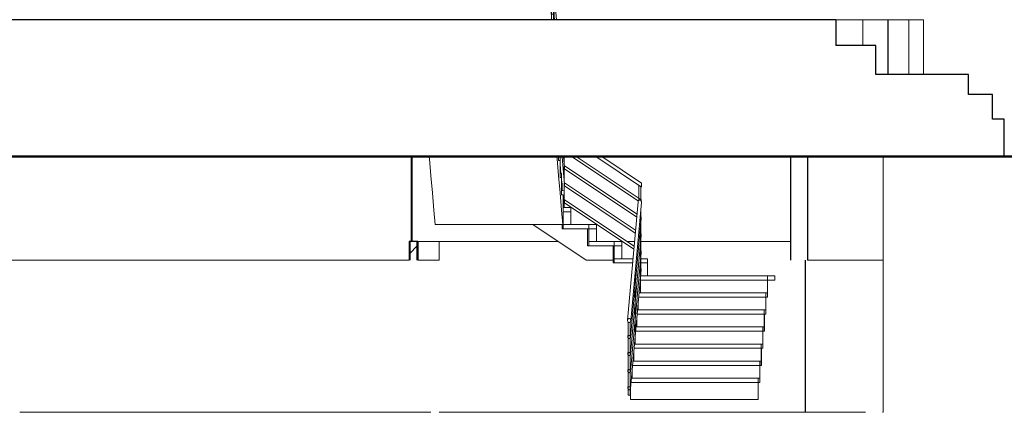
# Model space of a CAD drawing. Header units: inches. Extents: x 424 to 2043, y -237 to 445.
# Tile 848 of 965: x 877.92 to 889.47, y 212.1 to 216.7. Entities that reach past the tile are written whole.
import ezdxf

# ---------------------------------------------------------------- set-up
doc = ezdxf.new("R2010")
doc.units = ezdxf.units.IN
doc.header["$MEASUREMENT"] = 0
for name, color, linetype, lineweight in [('A-FLOR-HRAL', 11, 'Continuous', 9), ('A-GENM', 13, 'Continuous', 9), ('A-WALL', 113, 'Continuous', 9), ('A-WALL-PATT', 111, 'Continuous', 25), ('S-STRS', 31, 'Continuous', 9)]:
    doc.layers.add(name, color=color, linetype=linetype, lineweight=lineweight)

# ---------------------------------------------------------------- blocks, each defined once
blk = doc.blocks.new('Generic Models 1 - Generic Models 1-135348-Section 1')
at = {"layer": 'A-GENM', "lineweight": 25}
for p, q in [((-89.393, 1.6), (-119.668, 1.6)), ((-89.393, 1.6), (-89.393, 1.298)), ((-88.923, 1.298), (-89.393, 1.298)), ((-88.923, 0.957), (-88.923, 1.298)), ((-87.837, 0.957), (-88.923, 0.957)), ((-87.837, 0.723), (-87.837, 0.957)), ((-87.554, 0.723), (-87.837, 0.723)), ((-87.554, 0.436), (-87.554, 0.723)), ((-87.417, 0.436), (-87.554, 0.436)), ((-87.417, 0), (-87.417, 0.436)), ((-87.417, 0), (-119.668, 0))]:
    blk.add_line(p, q, dxfattribs=at)
at = {"layer": 'A-GENM'}
for p, q in [((-89.393, 1.6), (-89.077, 1.6)), ((-89.077, 1.6), (-88.784, 1.6)), ((-89.077, 1.6), (-89.077, 1.298)), ((-88.784, 1.6), (-88.779, 1.6)), ((-88.784, 1.6), (-88.784, 0.957)), ((-88.779, 1.6), (-88.536, 1.6)), ((-88.779, 1.6), (-88.779, 0.957)), ((-88.536, 1.6), (-88.366, 1.6)), ((-88.536, 1.6), (-88.536, 0.957)), ((-88.366, 1.6), (-88.366, 0.957))]:
    blk.add_line(p, q, dxfattribs=at)
blk = doc.blocks.new('Generic Models 7 - Generic Models 7-166682-Section 1')
at = {"layer": 'A-GENM', "lineweight": 25}
for p, q in [((-82.462, 0), (-119.668, 0)), ((-82.462, -0.01), (-119.668, -0.01))]:
    blk.add_line(p, q, dxfattribs=at)
blk = doc.blocks.new('Railing - 25mm-V74-Section 1')
at = {"layer": 'A-FLOR-HRAL'}
for p, q in [((-92.7, 1.785), (-92.7, 1.784)), ((-92.7, 1.784), (-92.7, 1.643)), ((-92.7, 1.618), (-92.7, 1.6))]:
    blk.add_line(p, q, dxfattribs=at)
at = {"layer": 'A-FLOR-HRAL', "flags": 128}
blk.add_lwpolyline([(-92.705, 1.791), (-92.701, 1.789), (-92.7, 1.785)], dxfattribs=at)
blk = doc.blocks.new('Railing - 25mm-V75-Section 1')
at = {"layer": 'A-FLOR-HRAL'}
for p, q in [((-91.687, -0.674), (-91.687, -0.788)), ((-91.687, -0.812), (-91.687, -0.988)), ((-91.687, -1.012), (-91.687, -1.188)), ((-91.687, -1.212), (-91.687, -1.388)), ((-91.687, -1.412), (-91.687, -1.6))]:
    blk.add_line(p, q, dxfattribs=at)
blk = doc.blocks.new('Railing - 25mm-184920-Section 1')
at = {"layer": 'A-FLOR-HRAL'}
for p, q in [((-91.747, 3.259), (-91.747, 3.145)), ((-91.747, 3.121), (-91.747, 2.945)), ((-91.747, 2.921), (-91.747, 2.745)), ((-91.747, 2.721), (-91.747, 2.545)), ((-91.747, 2.521), (-91.747, 2.4))]:
    blk.add_line(p, q, dxfattribs=at)
blk = doc.blocks.new('Railing - 25mm-V76-Section 1')
at = {"layer": 'A-FLOR-HRAL'}
for p, q in [((-92.58, -0.01), (-92.58, -0.091)), ((-92.58, -0.115), (-92.58, -0.291)), ((-92.605, -0.4), (-92.605, -0.318)), ((-92.58, -0.315), (-92.58, -0.6)), ((-92.58, -0.6), (-92.593, -0.6)), ((-92.58, -0.6), (-92.58, -0.6))]:
    blk.add_line(p, q, dxfattribs=at)
blk = doc.blocks.new('Railing - 25mm-V13-Section 1')
at = {"layer": 'A-FLOR-HRAL'}
for p, q in [((-91.706, 4.082), (-91.706, 4.26)), ((-91.681, 4.243), (-91.681, 4.08)), ((-91.681, 3.993), (-91.681, 3.878)), ((-91.681, 3.855), (-91.681, 3.678)), ((-91.681, 3.655), (-91.681, 3.478)), ((-91.681, 3.455), (-91.681, 3.278)), ((-91.681, 3.255), (-91.681, 3.2)), ((-91.681, 3.2), (-91.686, 3.2))]:
    blk.add_line(p, q, dxfattribs=at)
at = {"layer": 'A-FLOR-HRAL', "flags": 128}
for points in [[(-91.706, 4.26), (-91.706, 4.26), (-91.704, 4.258), (-91.7, 4.255), (-91.694, 4.252)], [(-91.694, 4.252), (-91.689, 4.248), (-91.684, 4.245), (-91.682, 4.244), (-91.681, 4.243)]]:
    blk.add_lwpolyline(points, dxfattribs=at)
blk = doc.blocks.new('Railing - 25mm-V77-Section 1')
at = {"layer": 'A-FLOR-HRAL'}
for p, q in [((-92.73, 1.6), (-92.73, 1.844)), ((-92.705, 1.844), (-92.705, 1.843)), ((-92.705, 1.843), (-92.705, 1.6))]:
    blk.add_line(p, q, dxfattribs=at)
at = {"layer": 'A-FLOR-HRAL', "flags": 128}
blk.add_lwpolyline([(-92.73, 1.844), (-92.729, 1.847), (-92.726, 1.85), (-92.721, 1.852), (-92.715, 1.852), (-92.71, 1.85), (-92.706, 1.847), (-92.705, 1.844)], dxfattribs=at)
blk = doc.blocks.new('Railing - 25mm-V78-Section 1')
at = {"layer": 'A-FLOR-HRAL'}
for p, q in [((-91.831, -2.8), (-91.831, -1.94)), ((-91.827, -1.946), (-91.825, -1.947)), ((-91.806, -1.939), (-91.806, -2.8)), ((-91.806, -2.8), (-91.831, -2.8)), ((-91.806, -2.8), (-91.806, -2.8))]:
    blk.add_line(p, q, dxfattribs=at)
at = {"layer": 'A-FLOR-HRAL', "flags": 128}
for points in [[(-91.823, -1.948), (-91.822, -1.948), (-91.82, -1.948)], [(-91.818, -1.948), (-91.816, -1.948), (-91.815, -1.948)], [(-91.813, -1.947), (-91.811, -1.946), (-91.809, -1.945)]]:
    blk.add_lwpolyline(points, dxfattribs=at)
blk = doc.blocks.new('Railing - Railing-237831-Section 1')
at = {"layer": 'A-FLOR-HRAL'}
for p, q in [((-92.738, 1.873), (-92.73, 1.783)), ((-92.673, 1.6), (-92.698, 1.879)), ((-92.733, 1.68), (-92.73, 1.645)), ((-92.696, 1.6), (-92.703, 1.684)), ((-92.628, -0.091), (-92.619, -0.2)), ((-92.577, -0.326), (-92.605, -0.01)), ((-92.577, -0.126), (-92.588, -0.01)), ((-91.727, -0.678), (-92.578, -0.11)), ((-92.482, -0.01), (-91.712, -0.524)), ((-91.679, -0.51), (-92.428, -0.01)), ((-92.2, -0.01), (-91.674, -0.362)), ((-91.674, -0.314), (-92.128, -0.01)), ((-92.579, -0.137), (-92.58, -0.14)), ((-92.578, -0.146), (-91.73, -0.712)), ((-92.61, -0.291), (-92.607, -0.33)), ((-92.579, -0.337), (-92.58, -0.34)), ((-91.744, -0.867), (-92.578, -0.31)), ((-92.578, -0.346), (-91.747, -0.901)), ((-91.761, -1.055), (-92.578, -0.51)), ((-92.578, -0.546), (-91.765, -1.089)), ((-91.715, -0.535), (-91.839, -1.921)), ((-91.799, -1.927), (-91.675, -0.54)), ((-91.675, -0.537), (-91.675, -0.542)), ((-91.804, -2.12), (-91.68, -0.73)), ((-91.679, -0.71), (-91.687, -0.705)), ((-91.681, -0.745), (-91.679, -0.746)), ((-91.68, -0.728), (-91.68, -0.731)), ((-91.679, -0.91), (-91.687, -0.905)), ((-91.804, -2.32), (-91.68, -0.93)), ((-91.681, -0.945), (-91.679, -0.946)), ((-91.68, -0.928), (-91.68, -0.931)), ((-91.804, -2.52), (-91.68, -1.13)), ((-91.679, -1.11), (-91.687, -1.105)), ((-91.681, -1.145), (-91.679, -1.146)), ((-91.68, -1.128), (-91.68, -1.131)), ((-91.804, -2.72), (-91.68, -1.33)), ((-91.68, -1.328), (-91.68, -1.331)), ((-91.831, -2.081), (-91.834, -2.116)), ((-91.831, -2.281), (-91.834, -2.316)), ((-91.831, -2.481), (-91.834, -2.516)), ((-91.831, -2.681), (-91.834, -2.716))]:
    blk.add_line(p, q, dxfattribs=at)
at = {"layer": 'A-FLOR-HRAL', "flags": 128}
for points in [[(-92.698, 1.876), (-92.699, 1.882), (-92.701, 1.888), (-92.704, 1.893), (-92.708, 1.897), (-92.713, 1.899), (-92.718, 1.9), (-92.723, 1.899), (-92.728, 1.897), (-92.732, 1.893), (-92.735, 1.888), (-92.737, 1.882), (-92.738, 1.876)], [(-92.738, 1.876), (-92.737, 1.87), (-92.735, 1.864), (-92.732, 1.859), (-92.728, 1.855), (-92.723, 1.853), (-92.718, 1.852), (-92.713, 1.853), (-92.708, 1.855), (-92.704, 1.859), (-92.701, 1.864), (-92.699, 1.87), (-92.698, 1.876)], [(-92.703, 1.682), (-92.704, 1.687), (-92.705, 1.691), (-92.708, 1.695), (-92.711, 1.698), (-92.714, 1.699), (-92.718, 1.7), (-92.722, 1.699), (-92.726, 1.698), (-92.729, 1.695), (-92.731, 1.691), (-92.733, 1.687), (-92.733, 1.682)], [(-92.733, 1.682), (-92.733, 1.677), (-92.731, 1.673), (-92.729, 1.669), (-92.726, 1.666), (-92.722, 1.665), (-92.718, 1.664), (-92.714, 1.665), (-92.711, 1.666), (-92.708, 1.669), (-92.705, 1.673), (-92.704, 1.677), (-92.703, 1.682)], [(-92.579, -0.128), (-92.579, -0.123), (-92.579, -0.119), (-92.579, -0.115), (-92.578, -0.112), (-92.578, -0.11), (-92.578, -0.11), (-92.578, -0.11)], [(-92.578, -0.146), (-92.578, -0.145), (-92.578, -0.143), (-92.579, -0.141), (-92.579, -0.137), (-92.579, -0.132), (-92.579, -0.128)], [(-92.606, -0.336), (-92.607, -0.333), (-92.607, -0.328)], [(-92.579, -0.328), (-92.579, -0.323), (-92.579, -0.319), (-92.579, -0.315), (-92.578, -0.312), (-92.578, -0.31), (-92.578, -0.31), (-92.578, -0.31)], [(-92.578, -0.346), (-92.578, -0.345), (-92.578, -0.343), (-92.579, -0.341), (-92.579, -0.337), (-92.579, -0.332), (-92.579, -0.328)], [(-91.673, -0.338), (-91.673, -0.331), (-91.673, -0.326), (-91.673, -0.321), (-91.673, -0.317), (-91.673, -0.314), (-91.674, -0.314), (-91.674, -0.314), (-91.674, -0.317), (-91.675, -0.321), (-91.675, -0.326), (-91.675, -0.331), (-91.675, -0.338)], [(-91.675, -0.338), (-91.675, -0.344), (-91.675, -0.35), (-91.675, -0.355), (-91.674, -0.358), (-91.674, -0.361), (-91.674, -0.362), (-91.673, -0.361), (-91.673, -0.358), (-91.673, -0.355), (-91.673, -0.35), (-91.673, -0.344), (-91.673, -0.338)], [(-92.579, -0.528), (-92.579, -0.523), (-92.579, -0.519), (-92.579, -0.515), (-92.578, -0.512), (-92.578, -0.51), (-92.578, -0.51), (-92.578, -0.51)], [(-92.578, -0.546), (-92.578, -0.545), (-92.578, -0.543), (-92.579, -0.541), (-92.579, -0.537), (-92.579, -0.532), (-92.579, -0.528)], [(-91.715, -0.537), (-91.714, -0.531), (-91.712, -0.525), (-91.709, -0.52), (-91.705, -0.516), (-91.7, -0.514), (-91.695, -0.513), (-91.69, -0.514), (-91.685, -0.516), (-91.681, -0.52), (-91.678, -0.525), (-91.676, -0.531), (-91.675, -0.537)], [(-91.678, -0.524), (-91.678, -0.519), (-91.678, -0.516), (-91.678, -0.513), (-91.679, -0.511), (-91.679, -0.51), (-91.679, -0.511), (-91.679, -0.513), (-91.679, -0.516), (-91.68, -0.519), (-91.68, -0.522)], [(-91.687, -0.712), (-91.684, -0.715), (-91.682, -0.719), (-91.68, -0.723), (-91.68, -0.728)], [(-91.678, -0.728), (-91.678, -0.724), (-91.678, -0.719), (-91.678, -0.716), (-91.678, -0.713), (-91.679, -0.711), (-91.679, -0.71), (-91.679, -0.711), (-91.679, -0.713), (-91.679, -0.716), (-91.68, -0.719), (-91.68, -0.724), (-91.68, -0.728)], [(-91.68, -0.728), (-91.68, -0.733), (-91.68, -0.737), (-91.679, -0.741), (-91.679, -0.744), (-91.679, -0.746), (-91.679, -0.746), (-91.679, -0.746), (-91.678, -0.744), (-91.678, -0.741), (-91.678, -0.737), (-91.678, -0.733), (-91.678, -0.728)], [(-91.687, -0.912), (-91.684, -0.915), (-91.682, -0.919), (-91.68, -0.923), (-91.68, -0.928)], [(-91.678, -0.928), (-91.678, -0.924), (-91.678, -0.919), (-91.678, -0.916), (-91.678, -0.913), (-91.679, -0.911), (-91.679, -0.91), (-91.679, -0.911), (-91.679, -0.913), (-91.679, -0.916), (-91.68, -0.919), (-91.68, -0.924), (-91.68, -0.928)], [(-91.68, -0.928), (-91.68, -0.933), (-91.68, -0.937), (-91.679, -0.941), (-91.679, -0.944), (-91.679, -0.946), (-91.679, -0.946), (-91.679, -0.946), (-91.678, -0.944), (-91.678, -0.941), (-91.678, -0.937), (-91.678, -0.933), (-91.678, -0.928)], [(-91.687, -1.112), (-91.684, -1.115), (-91.682, -1.119), (-91.68, -1.123), (-91.68, -1.128)], [(-91.678, -1.128), (-91.678, -1.124), (-91.678, -1.119), (-91.678, -1.116), (-91.678, -1.113), (-91.679, -1.111), (-91.679, -1.11), (-91.679, -1.111), (-91.679, -1.113), (-91.679, -1.116), (-91.68, -1.119), (-91.68, -1.124), (-91.68, -1.128)], [(-91.68, -1.128), (-91.68, -1.133), (-91.68, -1.137), (-91.679, -1.141), (-91.679, -1.144), (-91.679, -1.146), (-91.679, -1.146), (-91.679, -1.146), (-91.678, -1.144), (-91.678, -1.141), (-91.678, -1.137), (-91.678, -1.133), (-91.678, -1.128)], [(-91.687, -1.312), (-91.684, -1.315), (-91.682, -1.319), (-91.68, -1.323), (-91.68, -1.328)], [(-91.799, -1.924), (-91.8, -1.918), (-91.802, -1.912), (-91.805, -1.907), (-91.809, -1.903), (-91.814, -1.901), (-91.819, -1.9), (-91.824, -1.901), (-91.829, -1.903), (-91.833, -1.907), (-91.836, -1.912), (-91.838, -1.918), (-91.839, -1.924)], [(-91.839, -1.924), (-91.838, -1.93), (-91.836, -1.936), (-91.833, -1.941), (-91.829, -1.945), (-91.824, -1.947), (-91.819, -1.948), (-91.814, -1.947), (-91.809, -1.945), (-91.805, -1.941), (-91.802, -1.936), (-91.8, -1.93), (-91.799, -1.924)], [(-91.804, -2.118), (-91.804, -2.113), (-91.806, -2.109), (-91.808, -2.105), (-91.811, -2.102), (-91.815, -2.101), (-91.819, -2.1), (-91.823, -2.101), (-91.826, -2.102), (-91.83, -2.105), (-91.832, -2.109), (-91.833, -2.113), (-91.834, -2.118)], [(-91.834, -2.118), (-91.833, -2.123), (-91.832, -2.127), (-91.83, -2.131), (-91.826, -2.134), (-91.823, -2.135), (-91.819, -2.136), (-91.815, -2.135), (-91.811, -2.134), (-91.808, -2.131), (-91.806, -2.127), (-91.804, -2.123), (-91.804, -2.118)], [(-91.804, -2.318), (-91.804, -2.313), (-91.806, -2.309), (-91.808, -2.305), (-91.811, -2.302), (-91.815, -2.301), (-91.819, -2.3), (-91.823, -2.301), (-91.826, -2.302), (-91.83, -2.305), (-91.832, -2.309), (-91.833, -2.313), (-91.834, -2.318)], [(-91.834, -2.318), (-91.833, -2.323), (-91.832, -2.327), (-91.83, -2.331), (-91.826, -2.334), (-91.823, -2.335), (-91.819, -2.336), (-91.815, -2.335), (-91.811, -2.334), (-91.808, -2.331), (-91.806, -2.327), (-91.804, -2.323), (-91.804, -2.318)], [(-91.804, -2.518), (-91.804, -2.513), (-91.806, -2.509), (-91.808, -2.505), (-91.811, -2.502), (-91.815, -2.501), (-91.819, -2.5), (-91.823, -2.501), (-91.826, -2.502), (-91.83, -2.505), (-91.832, -2.509), (-91.833, -2.513), (-91.834, -2.518)], [(-91.834, -2.518), (-91.833, -2.523), (-91.832, -2.527), (-91.83, -2.531), (-91.826, -2.534), (-91.823, -2.535), (-91.819, -2.536), (-91.815, -2.535), (-91.811, -2.534), (-91.808, -2.531), (-91.806, -2.527), (-91.804, -2.523), (-91.804, -2.518)], [(-91.804, -2.718), (-91.804, -2.713), (-91.806, -2.709), (-91.808, -2.705), (-91.811, -2.702), (-91.815, -2.701), (-91.819, -2.7), (-91.823, -2.701), (-91.826, -2.702), (-91.83, -2.705), (-91.832, -2.709), (-91.833, -2.713), (-91.834, -2.718)], [(-91.834, -2.718), (-91.833, -2.723), (-91.832, -2.727), (-91.83, -2.731), (-91.826, -2.734), (-91.823, -2.735), (-91.819, -2.736), (-91.815, -2.735), (-91.811, -2.734), (-91.808, -2.731), (-91.806, -2.727), (-91.804, -2.723), (-91.804, -2.718)]]:
    blk.add_lwpolyline(points, dxfattribs=at)
for name, p in [('Railing - 25mm-V77-Section 1', (0, 0)), ('Railing - 25mm-V74-Section 1', (0, 0)), ('Railing - 25mm-V76-Section 1', (0, 0)), ('Railing - 25mm-V13-Section 1', (0, -4.6)), ('Railing - 25mm-V75-Section 1', (0, 0)), ('Railing - 25mm-184920-Section 1', (0, -4.6)), ('Railing - 25mm-V78-Section 1', (0, 0))]:
    blk.add_blockref(name, p)

msp = doc.modelspace()

# ---------------------------------------------------------------- hatches: boundary and pattern name
at = {"layer": 'A-WALL-PATT', "lineweight": 9}
h = msp.add_hatch(dxfattribs=at)
h.set_pattern_fill('FP_5', color=256, style=0, pattern_type=2)
h.set_pattern_definition([(0, (853.73654, 227.41621), (0, 0.15), []), (90, (853.73654, 227.41621), (-0.15, 9e-18), [])])
h.paths.add_polyline_path([(882.488, 213.878), (882.498, 213.878), (882.498, 214.097), (882.488, 214.097)], flags=0)
h = msp.add_hatch(dxfattribs=at)
h.set_pattern_fill('FP_6', color=256, style=0, pattern_type=2)
h.set_pattern_definition([(45, (853.73654, 227.41621), (-0.106066, 0.106066), [])])
h.paths.add_polyline_path([(882.498, 213.878), (882.578, 213.878), (882.578, 214.097), (882.498, 214.097)], flags=0)

# ---------------------------------------------------------------- linework, layer by layer
at = {"layer": 'A-WALL'}
for p, q in [((882.51, 214.097), (882.51, 215.087)), ((882.522, 215.087), (882.522, 214.097)), ((888.048, 215.087), (888.048, 212.097)), ((882.498, 214.097), (882.498, 213.878)), ((882.578, 214.097), (882.578, 213.878)), ((884.236, 214.097), (882.588, 214.097)), ((882.839, 213.878), (882.839, 214.097)), ((884.989, 214.097), (884.982, 214.097)), ((885.13, 214.097), (885.042, 214.097)), ((886.96, 214.097), (885.205, 214.097)), ((882.488, 213.878), (877.025, 213.878)), ((882.839, 213.878), (882.588, 213.878)), ((887.132, 212.097), (887.132, 213.878)), ((887.136, 213.878), (887.136, 212.097)), ((888.039, 213.878), (887.16, 213.878)), ((877.917, 212.097), (882.739, 212.097)), ((882.839, 212.097), (887.132, 212.097)), ((887.136, 212.097), (887.842, 212.097)), ((888.048, 212.097), (888.039, 212.097))]:
    msp.add_line(p, q, dxfattribs=at)
at = {"layer": 'A-WALL', "lineweight": 25}
for p, q in [((886.96, 215.097), (886.96, 213.878)), ((887.16, 215.097), (886.96, 215.097)), ((887.16, 215.097), (887.16, 213.878)), ((882.488, 214.097), (882.488, 213.878)), ((882.588, 214.097), (882.488, 214.097)), ((882.588, 214.097), (882.588, 213.878))]:
    msp.add_line(p, q, dxfattribs=at)
at = {"layer": 'S-STRS'}
for p, q in [((882.724, 215.067), (882.723, 215.087)), ((882.742, 214.867), (882.724, 215.067)), ((884.22, 215.087), (884.222, 215.067)), ((884.222, 215.067), (884.24, 214.867)), ((884.24, 215.047), (884.24, 215.087)), ((884.24, 215.087), (884.24, 215.047)), ((884.24, 215.087), (884.24, 215.047)), ((884.24, 215.047), (884.24, 215.087)), ((884.24, 215.047), (884.257, 215.047)), ((884.258, 215.047), (884.24, 215.047)), ((884.24, 215.047), (884.24, 215.047)), ((884.257, 214.847), (884.257, 215.047)), ((884.258, 215.047), (884.257, 215.047)), ((884.257, 215.047), (884.257, 214.847)), ((884.258, 215.047), (884.258, 215.087)), ((884.258, 214.847), (884.258, 215.047)), ((884.258, 214.897), (884.276, 214.897)), ((884.258, 214.897), (884.258, 214.847)), ((884.276, 214.847), (884.276, 214.897)), ((882.76, 214.667), (882.742, 214.867)), ((884.24, 214.867), (884.257, 214.667)), ((884.257, 214.847), (884.258, 214.847)), ((884.258, 214.847), (884.275, 214.847)), ((884.276, 214.847), (884.258, 214.847)), ((884.275, 214.647), (884.275, 214.847)), ((884.276, 214.847), (884.275, 214.847)), ((884.275, 214.847), (884.275, 214.647)), ((884.276, 214.647), (884.276, 214.847)), ((882.778, 214.467), (882.76, 214.667)), ((884.257, 214.667), (884.275, 214.467)), ((884.276, 214.697), (884.294, 214.697)), ((884.276, 214.697), (884.276, 214.647)), ((884.275, 214.647), (884.276, 214.647)), ((884.276, 214.647), (884.291, 214.647)), ((884.294, 214.647), (884.276, 214.647)), ((884.291, 214.647), (884.293, 214.647)), ((884.293, 214.447), (884.293, 214.647)), ((884.293, 214.647), (884.293, 214.447)), ((882.793, 214.297), (882.778, 214.467)), ((884.275, 214.467), (884.291, 214.297)), ((884.293, 214.447), (884.294, 214.447)), ((884.293, 214.447), (884.294, 214.447)), ((884.294, 214.497), (884.294, 214.447)), ((884.294, 214.447), (884.294, 214.497)), ((884.294, 214.297), (884.294, 214.447)), ((884.294, 214.247), (884.294, 214.447)), ((884.383, 214.447), (884.294, 214.447)), ((884.383, 214.447), (884.294, 214.447)), ((884.306, 214.497), (884.383, 214.497)), ((884.383, 214.447), (884.383, 214.497)), ((884.383, 214.447), (884.383, 214.297)), ((884.291, 214.297), (882.793, 214.297)), ((883.937, 214.297), (884.564, 213.878)), ((884.281, 214.247), (884.281, 214.297)), ((884.281, 214.297), (884.281, 214.247)), ((884.281, 214.247), (884.581, 214.247)), ((884.281, 214.247), (884.294, 214.247)), ((884.291, 214.297), (884.293, 214.297)), ((884.293, 214.297), (884.294, 214.297)), ((884.294, 214.297), (884.593, 214.297)), ((884.294, 214.297), (884.294, 214.247)), ((884.593, 214.247), (884.294, 214.247)), ((884.581, 214.047), (884.581, 214.247)), ((884.593, 214.247), (884.581, 214.247)), ((884.581, 214.247), (884.581, 214.047)), ((884.593, 214.297), (884.683, 214.297)), ((884.593, 214.247), (884.593, 214.297)), ((884.593, 214.047), (884.593, 214.247)), ((884.683, 214.247), (884.593, 214.247)), ((884.683, 214.247), (884.593, 214.247)), ((884.683, 214.247), (884.683, 214.297)), ((884.683, 214.247), (884.683, 214.097)), ((884.593, 214.097), (884.893, 214.097)), ((884.593, 214.097), (884.593, 214.047)), ((884.893, 214.097), (884.982, 214.097)), ((884.893, 214.047), (884.893, 214.097)), ((884.982, 214.047), (884.982, 214.097)), ((884.581, 214.047), (884.88, 214.047)), ((884.581, 214.047), (884.593, 214.047)), ((884.893, 214.047), (884.593, 214.047)), ((884.88, 213.878), (884.88, 214.047)), ((884.893, 214.047), (884.88, 214.047)), ((884.88, 214.047), (884.88, 213.847)), ((884.893, 213.847), (884.893, 214.047)), ((884.982, 214.047), (884.893, 214.047)), ((884.982, 214.047), (884.893, 214.047)), ((884.982, 214.047), (884.982, 213.897)), ((884.581, 213.878), (884.564, 213.878)), ((884.581, 213.878), (884.88, 213.878)), ((884.88, 213.847), (884.893, 213.847)), ((884.893, 213.897), (885.112, 213.897)), ((884.893, 213.897), (884.893, 213.847)), ((885.108, 213.847), (884.893, 213.847)), ((885.205, 213.897), (885.282, 213.897)), ((885.282, 213.847), (885.205, 213.847)), ((885.282, 213.847), (885.205, 213.847)), ((885.282, 213.847), (885.282, 213.897)), ((885.282, 213.847), (885.282, 213.697)), ((886.69, 213.647), (885.199, 213.647)), ((886.69, 213.647), (885.199, 213.647)), ((885.205, 213.697), (886.69, 213.697)), ((886.69, 213.697), (886.779, 213.697)), ((886.69, 213.647), (886.69, 213.697)), ((886.69, 213.647), (886.69, 213.447)), ((886.69, 213.447), (886.69, 213.647)), ((886.69, 213.647), (886.69, 213.647)), ((886.779, 213.647), (886.69, 213.647)), ((886.779, 213.647), (886.779, 213.697)), ((885.174, 213.297), (885.174, 213.407)), ((886.672, 213.447), (885.178, 213.447)), ((886.672, 213.447), (885.178, 213.447)), ((885.182, 213.497), (886.672, 213.497)), ((886.672, 213.497), (886.69, 213.497)), ((886.672, 213.447), (886.672, 213.497)), ((886.672, 213.447), (886.672, 213.247)), ((886.673, 213.447), (886.672, 213.447)), ((886.69, 213.447), (886.672, 213.447)), ((886.673, 213.247), (886.673, 213.447)), ((886.69, 213.447), (886.69, 213.497)), ((886.69, 213.447), (886.69, 213.447)), ((885.165, 213.297), (886.654, 213.297)), ((886.654, 213.297), (886.672, 213.297)), ((886.654, 213.247), (886.654, 213.297)), ((886.672, 213.247), (886.672, 213.297)), ((885.157, 213.097), (885.157, 213.207)), ((886.654, 213.247), (885.16, 213.247)), ((886.654, 213.247), (885.16, 213.247)), ((886.654, 213.247), (886.654, 213.047)), ((886.655, 213.247), (886.654, 213.247)), ((886.672, 213.247), (886.654, 213.247)), ((886.655, 213.047), (886.655, 213.247)), ((886.672, 213.247), (886.673, 213.247)), ((886.636, 213.047), (885.142, 213.047)), ((886.636, 213.047), (885.142, 213.047)), ((885.147, 213.097), (886.636, 213.097)), ((886.636, 213.097), (886.654, 213.097)), ((886.636, 213.047), (886.636, 213.097)), ((886.636, 213.047), (886.636, 212.847)), ((886.637, 213.047), (886.636, 213.047)), ((886.654, 213.047), (886.636, 213.047)), ((886.637, 212.847), (886.637, 213.047)), ((886.654, 213.047), (886.654, 213.097)), ((886.654, 213.047), (886.655, 213.047)), ((885.121, 212.697), (885.121, 212.807)), ((886.618, 212.847), (885.124, 212.847)), ((886.618, 212.847), (885.124, 212.847)), ((885.129, 212.897), (886.618, 212.897)), ((886.618, 212.897), (886.636, 212.897)), ((886.618, 212.847), (886.618, 212.897)), ((886.618, 212.847), (886.618, 212.647)), ((886.619, 212.847), (886.618, 212.847)), ((886.636, 212.847), (886.618, 212.847)), ((886.619, 212.647), (886.619, 212.847)), ((886.636, 212.847), (886.636, 212.897)), ((886.636, 212.847), (886.637, 212.847)), ((885.111, 212.697), (886.6, 212.697)), ((886.6, 212.697), (886.618, 212.697)), ((886.6, 212.647), (886.6, 212.697)), ((886.618, 212.647), (886.618, 212.697)), ((885.103, 212.497), (885.103, 212.607)), ((886.6, 212.647), (885.107, 212.647)), ((886.6, 212.647), (885.107, 212.647)), ((886.6, 212.647), (886.6, 212.447)), ((886.601, 212.647), (886.6, 212.647)), ((886.618, 212.647), (886.6, 212.647)), ((886.601, 212.447), (886.601, 212.647)), ((886.618, 212.647), (886.619, 212.647)), ((885.093, 212.497), (886.582, 212.497)), ((886.582, 212.497), (886.6, 212.497)), ((886.582, 212.447), (886.582, 212.497)), ((886.6, 212.447), (886.6, 212.497)), ((885.085, 212.247), (885.085, 212.407)), ((886.582, 212.447), (885.089, 212.447)), ((886.582, 212.447), (885.089, 212.447)), ((886.582, 212.447), (886.582, 212.247)), ((886.583, 212.447), (886.582, 212.447)), ((886.6, 212.447), (886.582, 212.447)), ((886.583, 212.247), (886.583, 212.447)), ((886.6, 212.447), (886.601, 212.447)), ((885.085, 212.247), (886.582, 212.247)), ((886.582, 212.247), (886.583, 212.247))]:
    msp.add_line(p, q, dxfattribs=at)

# ---------------------------------------------------------------- block references
at = {"layer": 'A-FLOR-HRAL'}
msp.add_blockref('Railing - Railing-237831-Section 1', (976.887, 215.097), dxfattribs=at)
at = {"layer": 'A-GENM', "lineweight": 25}
for name in ['Generic Models 1 - Generic Models 1-135348-Section 1', 'Generic Models 7 - Generic Models 7-166682-Section 1']:
    msp.add_blockref(name, (976.887, 215.097), dxfattribs=at)

doc.saveas('drawing.dxf')
